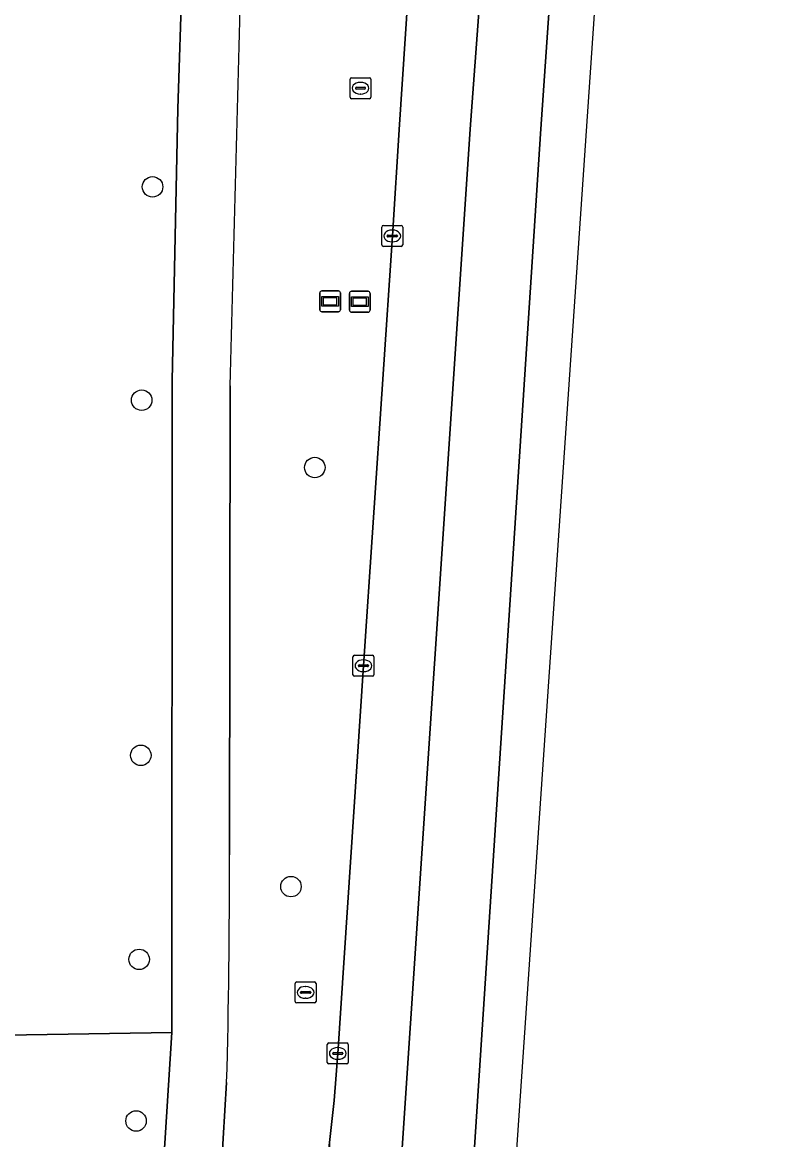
# Model space of a CAD drawing. Extents: x 161084 to 161928, y 385354 to 386522.
# Drawn here: x 161853.3 to 161889.9, y 385807.3 to 385860.6 of the extents above; entities that cross this region are included whole.
import ezdxf

# ---------------------------------------------------------------- set-up
doc = ezdxf.new("R2010")
doc.units = 0
for name, color, linetype in [('IMGEO_Berm_groen', 7, 'Continuous'), ('IMGEO_Boom', 7, 'Continuous'), ('IMGEO_Fietspad_gesloten', 7, 'Continuous'), ('IMGEO_Kolk', 7, 'Continuous'), ('IMGEO_Rijbaan_regionaal_gesloten', 7, 'Continuous'), ('IMGEO_Rioolput', 7, 'Continuous'), ('IMGEO_Wegwijzer', 7, 'Continuous')]:
    doc.layers.add(name, color=color, linetype=linetype)

msp = doc.modelspace()

# ---------------------------------------------------------------- linework, layer by layer
at = {"layer": 'IMGEO_Berm_groen'}
for points in [[(161863.033, 385810.009), (161862.547, 385801.998), (161861.307, 385779.966), (161860.702, 385770.917), (161863.735, 385770.715), (161865.276, 385783.954), (161867.937, 385807.148), (161868.168, 385809.162), (161868.338, 385811.401), (161869.564, 385829.902), (161870.944, 385850.411), (161871.293, 385855.734), (161872.224, 385869.939), (161873.673, 385890.432), (161874.817, 385907.937), (161876.259, 385929.436), (161877.488, 385947.951), (161880.156, 385988.006), (161880.968, 386000), (161881.476, 386007.505), (161882.784, 386027.002)], [(161851.94, 385879.313), (161850.331, 385857.156), (161850.053, 385853.035), (161848.475, 385828.76), (161848.127, 385823.506), (161847.005, 385811.781), (161849.504, 385812.222), (161860.421, 385812.4), (161860.437, 385843.514), (161860.697, 385856.475), (161860.914, 385862.863)], [(161863.203, 385843.252), (161863.163, 385820.873)], [(161860.421, 385812.4), (161849.504, 385812.222), (161847.005, 385811.781), (161837.761, 385810.148), (161837.063, 385809.868), (161836.644, 385809.512), (161836.377, 385809.055), (161834.385, 385802.63), (161831.268, 385784.797), (161835.573, 385785.582), (161838.013, 385785.921), (161840.228, 385786.079), (161847.335, 385785.492), (161855.414, 385784.938)], [(161858.833, 385787.509), (161860.421, 385812.4)]]:
    msp.add_lwpolyline(points, dxfattribs=at)
for centre, radius, start, end in [((133354.478, 386600.713), 28518.785, 358.4780414, 358.5166547), ((161513.197, 385819.628), 349.968, 358.42501, 0.20384)]:
    msp.add_arc(centre, radius, start, end, dxfattribs=at)
at = {"layer": 'IMGEO_Boom'}
for centre in [(161859.495, 385852.753), (161858.976, 385842.573), (161867.242, 385839.362), (161858.932, 385825.627), (161866.103, 385819.363), (161858.853, 385815.89), (161858.708, 385808.18)]:
    msp.add_circle(centre, 0.489, dxfattribs=at)
at = {"layer": 'IMGEO_Fietspad_gesloten'}
for points in [[(161872.841, 386000.002), (161869.97, 386000), (161860.914, 385862.863), (161860.697, 385856.475), (161860.437, 385843.514), (161860.421, 385812.4), (161858.833, 385787.509), (161858.269, 385778.995), (161858.255, 385778.923), (161857.683, 385771.892), (161857.248, 385765.417), (161857.213, 385764.901), (161856.813, 385758.947), (161856.665, 385756.759), (161856.218, 385750.107)], [(161863.163, 385820.873), (161863.203, 385843.252)], [(161859.255, 385750), (161859.713, 385756.545), (161859.867, 385758.743), (161860.284, 385764.687), (161860.32, 385765.205), (161860.702, 385770.917), (161861.307, 385779.966), (161862.547, 385801.998), (161863.033, 385810.009)]]:
    msp.add_lwpolyline(points, dxfattribs=at)
for centre, radius, start, end in [((133354.478, 386600.713), 28518.785, 358.4780414, 358.5166547), ((161513.197, 385819.628), 349.968, 358.42501, 0.20384)]:
    msp.add_arc(centre, radius, start, end, dxfattribs=at)
at = {"layer": 'IMGEO_Kolk'}
for p, q in [((161870.516, 385850.911), (161871.368, 385850.911)), ((161870.441, 385849.985), (161870.441, 385850.837)), ((161870.7, 385850.405), (161870.7, 385850.417)), ((161871.138, 385850.368), (161870.74, 385850.368)), ((161870.743, 385850.454), (161871.141, 385850.454)), ((161870.929, 385850.691), (161870.954, 385850.691)), ((161871.184, 385850.417), (161871.184, 385850.405)), ((161871.442, 385850.837), (161871.442, 385849.985)), ((161871.368, 385849.911), (161870.516, 385849.911)), ((161870.952, 385850.131), (161870.927, 385850.131)), ((161869.062, 385829.476), (161869.062, 385830.328)), ((161869.137, 385830.402), (161869.989, 385830.402)), ((161869.55, 385830.182), (161869.575, 385830.182)), ((161870.063, 385830.328), (161870.063, 385829.476)), ((161869.321, 385829.896), (161869.321, 385829.908)), ((161869.759, 385829.859), (161869.361, 385829.859)), ((161869.364, 385829.945), (161869.762, 385829.945)), ((161869.573, 385829.622), (161869.548, 385829.622)), ((161869.805, 385829.908), (161869.805, 385829.896)), ((161869.989, 385829.402), (161869.137, 385829.402)), ((161867.836, 385810.976), (161867.836, 385811.828)), ((161867.911, 385811.902), (161868.763, 385811.902)), ((161868.095, 385811.396), (161868.095, 385811.408)), ((161868.138, 385811.445), (161868.536, 385811.445)), ((161868.324, 385811.682), (161868.349, 385811.682)), ((161868.579, 385811.408), (161868.579, 385811.396)), ((161868.837, 385811.828), (161868.837, 385810.976)), ((161868.763, 385810.902), (161867.911, 385810.902)), ((161868.533, 385811.359), (161868.135, 385811.359)), ((161868.347, 385811.122), (161868.322, 385811.122))]:
    msp.add_line(p, q, dxfattribs=at)
for points in [[(161870.516, 385850.911), (161871.368, 385850.911)], [(161870.441, 385849.985), (161870.441, 385850.837)], [(161871.442, 385850.837), (161871.442, 385849.985)], [(161871.368, 385849.911), (161870.516, 385849.911)], [(161869.062, 385829.476), (161869.062, 385830.328)], [(161869.137, 385830.402), (161869.989, 385830.402)], [(161870.063, 385830.328), (161870.063, 385829.476)], [(161869.989, 385829.402), (161869.137, 385829.402)], [(161867.836, 385810.976), (161867.836, 385811.828)], [(161867.911, 385811.902), (161868.763, 385811.902)], [(161868.837, 385811.828), (161868.837, 385810.976)], [(161868.763, 385810.902), (161867.911, 385810.902)]]:
    msp.add_lwpolyline(points, dxfattribs=at)
for centre, radius, start, end in [((161870.518, 385850.835), 0.0765, 91.552, 178.448), ((161870.518, 385850.835), 0.0765, 91.552, 178.448), ((161871.366, 385850.835), 0.0765, 1.552, 88.448), ((161871.366, 385850.835), 0.0765, 1.552, 88.448), ((161870.74, 385850.414), 0.0403, 85.8775, 175.7526), ((161870.737, 385850.404), 0.0366, 178.938, 274.7102), ((161871.141, 385850.411), 0.043, 264.8664, 352.4533), ((161871.145, 385850.416), 0.0386, 1.7309, 96.639), ((161870.518, 385849.987), 0.0765, 181.552, 268.448), ((161870.518, 385849.987), 0.0765, 181.552, 268.448), ((161871.366, 385849.987), 0.0765, 271.552, 358.448), ((161871.366, 385849.987), 0.0765, 271.552, 358.448), ((161869.139, 385830.326), 0.0765, 91.552, 178.448), ((161869.139, 385830.326), 0.0765, 91.552, 178.448), ((161869.987, 385830.326), 0.0765, 1.552, 88.448), ((161869.987, 385830.326), 0.0765, 1.552, 88.448), ((161869.361, 385829.905), 0.0403, 85.8775, 175.7526), ((161869.358, 385829.895), 0.0366, 178.938, 274.7102), ((161869.762, 385829.902), 0.043, 264.8664, 352.4533), ((161869.766, 385829.907), 0.0386, 1.7309, 96.639), ((161869.139, 385829.478), 0.0765, 181.552, 268.448), ((161869.139, 385829.478), 0.0765, 181.552, 268.448), ((161869.987, 385829.478), 0.0765, 271.552, 358.448), ((161869.987, 385829.478), 0.0765, 271.552, 358.448), ((161867.913, 385811.826), 0.0765, 91.552, 178.448), ((161867.913, 385811.826), 0.0765, 91.552, 178.448), ((161868.135, 385811.405), 0.0403, 85.8775, 175.7526), ((161868.54, 385811.407), 0.0386, 1.7309, 96.639), ((161868.761, 385811.826), 0.0765, 1.552, 88.448), ((161868.761, 385811.826), 0.0765, 1.552, 88.448), ((161867.913, 385810.978), 0.0765, 181.552, 268.448), ((161867.913, 385810.978), 0.0765, 181.552, 268.448), ((161868.132, 385811.395), 0.0366, 178.938, 274.7102), ((161868.536, 385811.402), 0.043, 264.8664, 352.4533), ((161868.761, 385810.978), 0.0765, 271.552, 358.448), ((161868.761, 385810.978), 0.0765, 271.552, 358.448)]:
    msp.add_arc(centre, radius, start, end, dxfattribs=at)
for centre, major_axis, ratio, start_param, end_param in [((161870.928, 385850.411), (-0.387, 0.002), 0.722429, 4.712389, 7.853982), ((161870.953, 385850.411), (-0.39, 0.002), 0.717154, 1.570796, 4.712389), ((161869.549, 385829.902), (-0.387, 0.002), 0.722429, 4.712389, 7.853982), ((161869.574, 385829.902), (-0.39, 0.002), 0.717154, 1.570796, 4.712389), ((161868.323, 385811.402), (-0.387, 0.002), 0.722429, 4.712389, 7.853982), ((161868.348, 385811.402), (-0.39, 0.002), 0.717154, 1.570796, 4.712389)]:
    msp.add_ellipse(centre, major_axis=major_axis, ratio=ratio, start_param=start_param, end_param=end_param, dxfattribs=at)
at = {"layer": 'IMGEO_Rijbaan_regionaal_gesloten'}
for points in [[(161878.877, 385912.355), (161884.423, 385999.725), (161880.968, 386000), (161880.156, 385988.006), (161877.488, 385947.951), (161876.259, 385929.436), (161874.817, 385907.937), (161873.673, 385890.432), (161872.224, 385869.939), (161871.293, 385855.734), (161870.944, 385850.411), (161869.564, 385829.902), (161868.338, 385811.401), (161868.168, 385809.162), (161867.937, 385807.148), (161867.457, 385794.125), (161865.794, 385769.392), (161865.488, 385764.848), (161868.584, 385764.635), (161868.954, 385770.166), (161874.663, 385855.505)], [(161885.783, 385967.45), (161887.902, 385999.449), (161884.423, 385999.725), (161878.877, 385912.355), (161874.663, 385855.505), (161868.954, 385770.166), (161868.584, 385764.635), (161872.073, 385764.393), (161872.52, 385771.04), (161876.247, 385828.168), (161878.015, 385855.277)], [(161873.969, 385764.259), (161882.5, 385888.923), (161889.915, 385999.289), (161887.902, 385999.449), (161885.783, 385967.45), (161878.015, 385855.277), (161876.247, 385828.168), (161872.52, 385771.04), (161872.073, 385764.393)]]:
    msp.add_lwpolyline(points, close=True, dxfattribs=at)
at = {"layer": 'IMGEO_Rioolput'}
for p, q in [((161868.923, 385857.036), (161868.923, 385857.888)), ((161868.998, 385857.962), (161869.85, 385857.962)), ((161869.924, 385857.888), (161869.924, 385857.036)), ((161869.182, 385857.456), (161869.182, 385857.468)), ((161869.62, 385857.419), (161869.222, 385857.419)), ((161869.225, 385857.505), (161869.623, 385857.505)), ((161869.411, 385857.742), (161869.436, 385857.742)), ((161869.666, 385857.468), (161869.666, 385857.456)), ((161869.85, 385856.962), (161868.998, 385856.962)), ((161869.434, 385857.182), (161869.409, 385857.182)), ((161866.303, 385813.888), (161866.303, 385814.74)), ((161866.378, 385814.814), (161867.23, 385814.814)), ((161867.304, 385814.74), (161867.304, 385813.888)), ((161866.562, 385814.308), (161866.562, 385814.32)), ((161867, 385814.271), (161866.602, 385814.271)), ((161866.605, 385814.357), (161867.003, 385814.357)), ((161866.791, 385814.594), (161866.816, 385814.594)), ((161867.046, 385814.32), (161867.046, 385814.308)), ((161867.23, 385813.814), (161866.378, 385813.814)), ((161866.814, 385814.034), (161866.789, 385814.034))]:
    msp.add_line(p, q, dxfattribs=at)
for points in [[(161868.923, 385857.036), (161868.923, 385857.888)], [(161868.998, 385857.962), (161869.85, 385857.962)], [(161869.924, 385857.888), (161869.924, 385857.036)], [(161869.85, 385856.962), (161868.998, 385856.962)], [(161866.303, 385813.888), (161866.303, 385814.74)], [(161866.378, 385814.814), (161867.23, 385814.814)], [(161867.304, 385814.74), (161867.304, 385813.888)], [(161867.23, 385813.814), (161866.378, 385813.814)]]:
    msp.add_lwpolyline(points, dxfattribs=at)
for centre, radius, start, end in [((161869, 385857.886), 0.0765, 91.552, 178.448), ((161869, 385857.886), 0.0765, 91.552, 178.448), ((161869.848, 385857.886), 0.0765, 1.552, 88.448), ((161869.848, 385857.886), 0.0765, 1.552, 88.448), ((161869.222, 385857.465), 0.0403, 85.8775, 175.7526), ((161869.219, 385857.455), 0.0366, 178.938, 274.7102), ((161869.623, 385857.462), 0.043, 264.8664, 352.4533), ((161869.627, 385857.467), 0.0386, 1.7309, 96.639), ((161869, 385857.038), 0.0765, 181.552, 268.448), ((161869, 385857.038), 0.0765, 181.552, 268.448), ((161869.848, 385857.038), 0.0765, 271.552, 358.448), ((161869.848, 385857.038), 0.0765, 271.552, 358.448), ((161866.38, 385814.738), 0.0765, 91.552, 178.448), ((161866.38, 385814.738), 0.0765, 91.552, 178.448), ((161867.228, 385814.738), 0.0765, 1.552, 88.448), ((161867.228, 385814.738), 0.0765, 1.552, 88.448), ((161866.602, 385814.317), 0.0403, 85.8775, 175.7526), ((161866.599, 385814.307), 0.0366, 178.938, 274.7102), ((161867.003, 385814.314), 0.043, 264.8664, 352.4533), ((161867.007, 385814.319), 0.0386, 1.7309, 96.639), ((161866.38, 385813.89), 0.0765, 181.552, 268.448), ((161866.38, 385813.89), 0.0765, 181.552, 268.448), ((161867.228, 385813.89), 0.0765, 271.552, 358.448), ((161867.228, 385813.89), 0.0765, 271.552, 358.448)]:
    msp.add_arc(centre, radius, start, end, dxfattribs=at)
for centre, major_axis, ratio, start_param, end_param in [((161869.41, 385857.462), (-0.387, 0.002), 0.722429, 4.712389, 7.853982), ((161869.435, 385857.462), (-0.39, 0.002), 0.717154, 1.570796, 4.712389), ((161866.79, 385814.314), (-0.387, 0.002), 0.722429, 4.712389, 7.853982), ((161866.815, 385814.314), (-0.39, 0.002), 0.717154, 1.570796, 4.712389)]:
    msp.add_ellipse(centre, major_axis=major_axis, ratio=ratio, start_param=start_param, end_param=end_param, dxfattribs=at)
at = {"layer": 'IMGEO_Wegwijzer'}
for p, q in [((161867.477, 385846.892), (161867.477, 385847.692)), ((161867.477, 385847.692), (161867.477, 385846.892)), ((161867.577, 385847.792), (161868.367, 385847.792)), ((161868.367, 385847.792), (161867.577, 385847.792)), ((161868.467, 385847.692), (161868.467, 385846.892)), ((161868.467, 385846.892), (161868.467, 385847.692)), ((161868.893, 385846.87), (161868.893, 385847.67)), ((161868.893, 385847.67), (161868.893, 385846.87)), ((161868.993, 385847.77), (161869.783, 385847.77)), ((161869.783, 385847.77), (161868.993, 385847.77)), ((161869.883, 385847.67), (161869.883, 385846.87)), ((161869.883, 385846.87), (161869.883, 385847.67)), ((161868.367, 385846.792), (161867.577, 385846.792)), ((161867.577, 385846.792), (161868.367, 385846.792)), ((161869.783, 385846.77), (161868.993, 385846.77)), ((161868.993, 385846.77), (161869.783, 385846.77))]:
    msp.add_line(p, q, dxfattribs=at)
for points in [[(161867.578, 385847.524), (161868.366, 385847.524), (161868.366, 385847.06), (161867.578, 385847.06), (161867.578, 385847.524)], [(161867.643, 385847.459), (161867.643, 385847.125), (161868.301, 385847.125), (161868.301, 385847.459), (161867.643, 385847.459)], [(161868.994, 385847.502), (161869.782, 385847.502), (161869.782, 385847.038), (161868.994, 385847.038), (161868.994, 385847.502)], [(161869.059, 385847.437), (161869.059, 385847.103), (161869.717, 385847.103), (161869.717, 385847.437), (161869.059, 385847.437)]]:
    msp.add_lwpolyline(points, dxfattribs=at)
for centre, start, end in [((161867.577, 385847.692), 90, 180), ((161867.577, 385847.692), 90, 180), ((161868.367, 385847.692), 0, 90), ((161868.367, 385847.692), 360, 90), ((161868.993, 385847.67), 90, 180), ((161868.993, 385847.67), 90, 180), ((161869.783, 385847.67), 0, 90), ((161869.783, 385847.67), 360, 90), ((161867.577, 385846.892), 180, 270), ((161867.577, 385846.892), 180, 270), ((161868.367, 385846.892), 270, 0), ((161868.367, 385846.892), 270, 0), ((161868.993, 385846.87), 180, 270), ((161868.993, 385846.87), 180, 270), ((161869.783, 385846.87), 270, 0), ((161869.783, 385846.87), 270, 0)]:
    msp.add_arc(centre, 0.1, start, end, dxfattribs=at)

doc.saveas('drawing.dxf')
